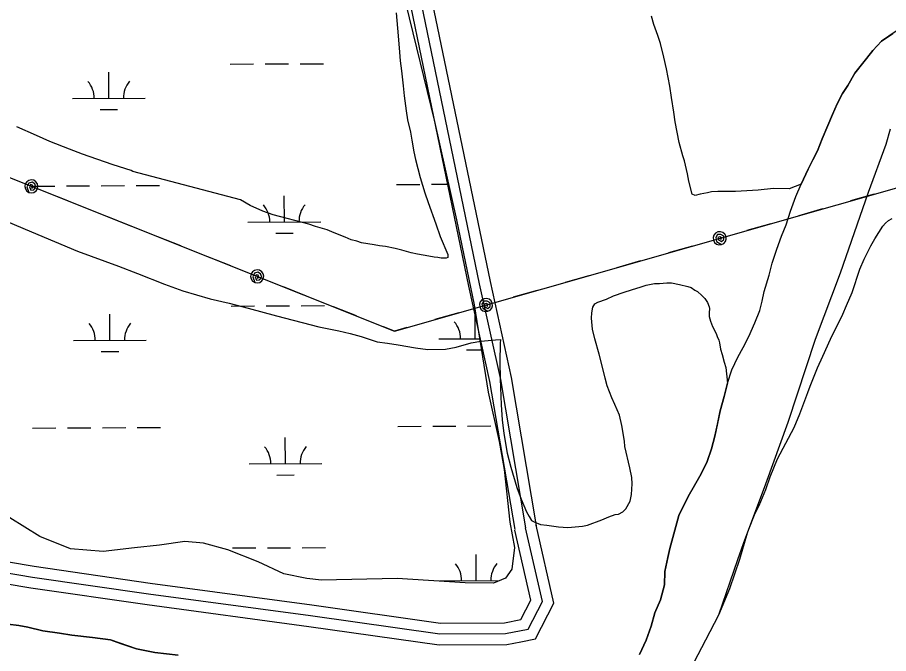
# Model space of a CAD drawing. Extents: x 3424494 to 3462436, y 522220 to 547718.
# Drawn here: x 3445498 to 3446695, y 528203 to 529078 of the extents above; entities that cross this region are included whole.
import ezdxf

# ---------------------------------------------------------------- set-up
doc = ezdxf.new("R2010")
doc.units = 0
for name, color, linetype in [('V-ROAD-CNTR', 7, 'Continuous'), ('V-SITE-VEGE', 7, 'Continuous'), ('V-TOPO-SHOR', 7, 'Continuous'), ('V-UTIL-LINE', 7, 'Continuous'), ('V-WETL-SWMP', 7, 'Continuous')]:
    doc.layers.add(name, color=color, linetype=linetype)

msp = doc.modelspace()

# ---------------------------------------------------------------- linework, layer by layer
at = {"layer": 'V-ROAD-CNTR'}
for points in [[(3445728.4, 530784.3), (3445736.2, 530733.4), (3445735.3, 530694.4), (3445707, 530650.1), (3445697.8, 530621), (3445723, 530577.4), (3445740.6, 530517.2), (3445783.7, 530380.8), (3445813.9, 530264.6), (3445846.1, 530126.1), (3445942.5, 529644.9), (3446035.9, 529177.1), (3446132.4, 528711.4), (3446161.4, 528579.7), (3446195.8, 528376)], [(3444639, 530139.2), (3444602.9, 530092.7), (3444614, 530035.1), (3444654.5, 529831.6), (3444692.2, 529660.2), (3444746, 529376.6), (3444777.2, 529167.7), (3444831.9, 528880.9), (3444879.2, 528690.5), (3444912.1, 528468.1), (3444944.6, 528352.9), (3445010.2, 528320.2), (3445132.8, 528318.7), (3445235.6, 528323.7), (3445378.3, 528331.8), (3445518.2, 528308), (3445678, 528285.1), (3445900.2, 528255.2), (3446078.1, 528229.9), (3446168.5, 528230.3), (3446199.4, 528236.3), (3446219, 528274.3), (3446195.8, 528376)], [(3445873.7, 530064.6), (3445957.2, 529647.9), (3446050.6, 529180.1), (3446147.1, 528714.6), (3446176.1, 528582.6), (3446210.6, 528378.5)], [(3445846.4, 530048.1), (3445927.7, 529642), (3446021.2, 529174.1), (3446117.7, 528708.3), (3446146.6, 528576.9), (3446181.1, 528373.5)], [(3446189.3, 528219.1), (3446209.4, 528223), (3446234.9, 528272.3), (3446210.5, 528379.4)], [(3444976.5, 528353.7), (3445013.8, 528335.2), (3445132.6, 528333.7), (3445234.8, 528338.7), (3445379.2, 528346.9), (3445520.5, 528322.9), (3445680.1, 528299.9), (3445902.2, 528270.1), (3446079.1, 528244.9), (3446167, 528245.3), (3446189.4, 528249.7), (3446203.2, 528276.4), (3446181.2, 528372.7)], [(3444963.1, 528326.9), (3445006.5, 528305.3), (3445133.1, 528303.7), (3445236.4, 528308.8), (3445377.5, 528316.7), (3445515.9, 528293.2), (3445676, 528270.2), (3445898.1, 528240.3), (3446077.1, 528214.9), (3446170, 528215.3), (3446189.3, 528219.1)]]:
    msp.add_lwpolyline(points, dxfattribs=at)
at = {"layer": 'V-SITE-VEGE'}
for p, q in [((3446690.6, 528794.7), (3446694.7, 528798.3)), ((3446694.7, 528798.3), (3446699.8, 528801.1)), ((3446675.9, 528773.4), (3446686.9, 528790.7)), ((3446686.9, 528790.7), (3446690.6, 528794.7)), ((3446670.3, 528763.6), (3446675.9, 528773.4)), ((3446661.4, 528745.1), (3446670.3, 528763.6)), ((3446655.4, 528731.3), (3446661.4, 528745.1)), ((3446644.6, 528699.4), (3446655.4, 528731.3)), ((3446637.1, 528681.3), (3446644.6, 528699.4)), ((3446631.9, 528669.7), (3446637.1, 528681.3)), ((3446614.9, 528635.3), (3446631.9, 528669.7)), ((3446604.4, 528611.7), (3446614.9, 528635.3)), ((3446597, 528595.8), (3446604.4, 528611.7)), ((3446586.9, 528570.8), (3446597, 528595.8)), ((3446583.9, 528562.1), (3446586.9, 528570.8)), ((3446572.7, 528532.4), (3446583.9, 528562.1)), ((3446564.9, 528513.9), (3446572.7, 528532.4)), ((3446542.3, 528470.8), (3446564.9, 528513.9)), ((3446532.2, 528445.8), (3446542.3, 528470.8)), ((3446525.9, 528428.7), (3446532.2, 528445.8)), ((3446517, 528406.6), (3446525.9, 528428.7)), ((3446510.6, 528393.6), (3446517, 528406.6)), ((3446503.6, 528376.2), (3446510.6, 528393.6)), ((3446499.8, 528366.8), (3446503.6, 528376.2)), ((3446495.3, 528354.4), (3446499.8, 528366.8)), ((3446492.7, 528346.4), (3446495.3, 528354.4)), ((3446487.5, 528332.3), (3446492.7, 528346.4)), ((3446461.4, 528256), (3446487.5, 528332.3)), ((3446443.5, 528221.7), (3446461.4, 528256)), ((3446427.7, 528190.9), (3446443.5, 528221.7))]:
    msp.add_line(p, q, dxfattribs=at)
for points in [[(3446017.9, 529083.7), (3446019.8, 529062.9), (3446022.1, 529035.6), (3446023.8, 529017.7), (3446025.5, 529004.2), (3446027.8, 528983.5), (3446029.1, 528969.6), (3446031.8, 528949.2), (3446033.9, 528936.8), (3446037.7, 528919.7), (3446039.8, 528908.8), (3446042.6, 528892.7), (3446044.7, 528882.2), (3446051.3, 528857.4), (3446057.7, 528836.6), (3446062.3, 528823), (3446072.6, 528793.8), (3446078.6, 528776.3), (3446088.9, 528751.8), (3446089.2, 528747.5), (3446086.7, 528746.4), (3446080.1, 528746.8), (3446075.4, 528747.6), (3446070.3, 528748), (3446063, 528749.2), (3446047.4, 528752.2), (3446038.7, 528754.1), (3446026, 528757.5), (3446016.9, 528759.8), (3446003.5, 528762.5), (3445995.1, 528763.6), (3445987.9, 528764.8), (3445970.4, 528767.9), (3445963.9, 528769.8), (3445956.3, 528771.7), (3445947.9, 528775.4), (3445933.1, 528781.3), (3445923.3, 528785.4), (3445907.3, 528790.3), (3445897.9, 528793.3), (3445848.9, 528806.2), (3445835.1, 528811.4), (3445817.7, 528818.8), (3445804.3, 528826.6)], [(3446715.3, 529065.4), (3446685.2, 529045), (3446673.2, 529032.2), (3446648.3, 529000.8), (3446638.9, 528983.8), (3446631.6, 528972.9), (3446624.3, 528958.8), (3446617.7, 528944.2), (3446611.5, 528928.9), (3446603.7, 528910.6), (3446597, 528894.4), (3446590.6, 528881.9), (3446584.5, 528868.8), (3446574.7, 528848.3), (3446558.3, 528842.1), (3446536.8, 528842.3), (3446515.7, 528840.3), (3446484.4, 528838.1), (3446460, 528838.3), (3446451.6, 528838), (3446446.1, 528836.2), (3446435.9, 528834.5), (3446429, 528832.8), (3446425, 528834.6), (3446420.5, 528852.5), (3446418.4, 528862.7), (3446414.2, 528880.2), (3446412.1, 528887.1), (3446407.1, 528905.8), (3446401.6, 528934.2), (3446399.9, 528947.3), (3446396.5, 528967.4), (3446394.1, 528983), (3446389.6, 529007.1), (3446386.1, 529022.8), (3446381.2, 529041.7), (3446377.6, 529052.7), (3446372.3, 529068), (3446368.8, 529079.3)], [(3445804.3, 528826.6), (3445656.2, 528865.9), (3445654.1, 528867), (3445646.4, 528869.6), (3445627.9, 528875.6), (3445587.3, 528889.8), (3445569.2, 528896.6), (3445542, 528907), (3445523.9, 528915.2), (3445496.7, 528927.1)], [(3445481.3, 528798.1), (3445516.8, 528782.8), (3445580.2, 528756), (3445636.5, 528735.8), (3445662.6, 528725.4), (3445699.9, 528710.8), (3445724.9, 528701.5)], [(3445724.9, 528701.5), (3445762.3, 528690.6), (3445788.8, 528684.5), (3445814.9, 528677.7), (3445853.8, 528667.1), (3445911.9, 528652.4), (3445939.5, 528646.7), (3445955.1, 528643.2), (3445969.9, 528638.7), (3445992.1, 528631.6), (3446006.2, 528629.6), (3446020.8, 528627.3), (3446044.8, 528623.1), (3446061.8, 528621.1), (3446085.9, 528621.6), (3446100.4, 528624.4), (3446121.2, 528630), (3446134.4, 528632.4), (3446154.4, 528634.4), (3446161.7, 528634.7), (3446160.9, 528629.2), (3446160.7, 528604.1), (3446161.2, 528580.8), (3446162.6, 528544.8), (3446163.9, 528524.1), (3446165.9, 528505.5), (3446170.7, 528478.5), (3446175.6, 528459.2), (3446184.1, 528431.4), (3446189.8, 528415.4), (3446197.2, 528397.8), (3446200.8, 528391.2), (3446204, 528385.8), (3446207.7, 528383.9), (3446216.4, 528380.5), (3446225.1, 528379.4), (3446241.4, 528377.4), (3446253.8, 528376.2), (3446274.2, 528378.2), (3446281.1, 528379.6), (3446300.8, 528386.6), (3446310.4, 528390.9), (3446319.1, 528394.1), (3446323.8, 528394.4), (3446329.7, 528397.6), (3446333.7, 528402), (3446339.7, 528412.5), (3446341.6, 528421.5), (3446342.4, 528436.1), (3446341.8, 528444.8), (3446339.4, 528458.3), (3446332.4, 528487.5), (3446331.7, 528494.8), (3446328.3, 528516.3), (3446325.2, 528530.5), (3446318.8, 528545.5), (3446314.5, 528554.6), (3446308.1, 528571.1), (3446305.3, 528581.6), (3446300.7, 528600.2), (3446296.9, 528614.5), (3446290.9, 528635.6), (3446287.7, 528649.1), (3446286.4, 528664.1), (3446286.8, 528671.3), (3446288.4, 528679.3), (3446291.3, 528683.7), (3446295.4, 528686.2), (3446307, 528690.4), (3446316.9, 528694.7), (3446331.5, 528700), (3446341.4, 528703.2), (3446354.9, 528707.1), (3446361.8, 528709.6), (3446373.1, 528711.6), (3446380, 528711.9), (3446390.2, 528712.6), (3446396.4, 528712.5), (3446407.3, 528710.2), (3446418.9, 528707.6), (3446423.3, 528706.4), (3446428.7, 528702.7), (3446432, 528700.9), (3446438.1, 528695.4), (3446442.1, 528691.3), (3446446, 528685.8), (3446448.1, 528679.6), (3446448.5, 528677.4), (3446448.4, 528671.6), (3446448.4, 528666.5), (3446450.1, 528659.9), (3446453, 528652.6), (3446458, 528642.8), (3446459.4, 528639.1), (3446461.5, 528634), (3446462.6, 528630), (3446463.9, 528621.6), (3446466.1, 528614.3), (3446468.9, 528603.7), (3446471.3, 528596.4), (3446473.3, 528574.9)], [(3446473.3, 528574.9), (3446469, 528556.5), (3446463.3, 528536.9), (3446455.9, 528501.7), (3446451.4, 528484.4), (3446445.4, 528467.2), (3446437.2, 528450.2), (3446428.2, 528434.1), (3446419.5, 528419), (3446406.6, 528392.8), (3446394.1, 528347.6), (3446391.4, 528335.1), (3446387.4, 528315.7), (3446386.7, 528297.4), (3446381.5, 528277), (3446373.7, 528259.1), (3446368.7, 528240.7), (3446361.8, 528221.2), (3446352.7, 528201.8)], [(3445718.6, 528200.9), (3445686.4, 528204.5), (3445661.4, 528209.5), (3445625.4, 528221.7), (3445600.7, 528225.2), (3445572.3, 528228.4), (3445555.6, 528231.1), (3445532.4, 528234.4), (3445511.9, 528239.4), (3445499.4, 528241.5), (3445484.3, 528243.2)]]:
    msp.add_lwpolyline(points, dxfattribs=at)
at = {"layer": 'V-TOPO-SHOR'}
for points in [[(3446567.2, 528831.3), (3446574.7, 528848.3), (3446584.5, 528868.8), (3446590.6, 528881.9), (3446597, 528894.4), (3446603.7, 528910.6), (3446611.5, 528928.9), (3446617.7, 528944.2), (3446624.3, 528958.8), (3446631.6, 528972.9), (3446638.9, 528983.8), (3446648.3, 529000.8), (3446663, 529019.3), (3446673.2, 529032.2), (3446685.2, 529045), (3446700.7, 529055.6)], [(3446427.7, 528190.9), (3446443.5, 528221.7), (3446461.4, 528256), (3446476.5, 528292.4), (3446490.5, 528332.8), (3446500.8, 528369), (3446526, 528436.5), (3446557, 528520.9), (3446594.5, 528635), (3446628.9, 528726.4), (3446667.4, 528837.4), (3446691.3, 528903.3), (3446697.6, 528924.6)], [(3446352.7, 528201.8), (3446361.8, 528221.2), (3446368.7, 528240.7), (3446373.7, 528259.1), (3446381.5, 528277), (3446386.7, 528297.4), (3446387.4, 528315.7), (3446391.4, 528335.1), (3446394.1, 528347.6), (3446406.6, 528392.8), (3446419.5, 528419), (3446428.2, 528434.1), (3446437.2, 528450.2), (3446445.4, 528467.2), (3446451.4, 528484.4), (3446455.9, 528501.7), (3446459.5, 528518.3), (3446463.3, 528536.9), (3446469, 528556.5), (3446473.3, 528574.9), (3446479.4, 528593), (3446487.8, 528610.5), (3446495.1, 528623.7), (3446502.9, 528639), (3446511, 528657.6), (3446517.8, 528674.5), (3446521.2, 528687.6), (3446524, 528700.8), (3446530.7, 528723.2), (3446534.8, 528739.6), (3446541.1, 528759.1), (3446547.5, 528777), (3446554.1, 528792.4), (3446560, 528811.1), (3446567.2, 528831.3)], [(3445484.3, 528243.2), (3445499.4, 528241.5), (3445511.9, 528239.4), (3445532.4, 528234.4), (3445555.6, 528231.1), (3445572.3, 528228.4), (3445600.7, 528225.2), (3445625.4, 528221.7), (3445639.5, 528216.9), (3445661.4, 528209.5), (3445686.4, 528204.5), (3445718.6, 528200.9)]]:
    msp.add_lwpolyline(points, dxfattribs=at)
at = {"layer": 'V-UTIL-LINE'}
for points in [[(3432847.1, 533231.1), (3435941.1, 532163.3), (3436709.7, 531892.2), (3437598.7, 531587), (3439729.9, 530854.7), (3442093.9, 530027.1), (3443680.8, 529484.9), (3444459.4, 529224.7), (3445260.4, 528947.6), (3446015.9, 528646.2), (3446827.8, 528878.2), (3448530.5, 529366.4)], [(3445516.8, 528845.3), (3445517.5, 528842.5), (3445519, 528844.2), (3445518.3, 528846.9), (3445515.5, 528847.7), (3445514.1, 528844.6), (3445515.9, 528840.2), (3445520.1, 528840.4), (3445523.1, 528844.3), (3445521.5, 528848.6), (3445517.8, 528851.1), (3445513.2, 528849.6), (3445510.8, 528844.7), (3445513.5, 528836.9), (3445516.9, 528836.3), (3445520.4, 528837), (3445523.3, 528839), (3445525.2, 528842), (3445525.8, 528845.4), (3445525.1, 528848.9), (3445523.1, 528851.7), (3445520.2, 528853.7), (3445516.7, 528854.3), (3445513.3, 528853.6), (3445510.4, 528851.6), (3445508.5, 528848.6), (3445507.8, 528845.2), (3445508.6, 528841.7), (3445510.5, 528838.9), (3445513.5, 528836.9)], [(3445584.6, 528818.3), (3445553.1, 528830.9)], [(3446675.2, 528834.6), (3446642.5, 528825.3)], [(3446604.1, 528814.3), (3446571.4, 528804.9)], [(3445653.4, 528790.8), (3445621.8, 528803.4)], [(3446532.9, 528794), (3446500.2, 528784.6)], [(3445722.1, 528763.4), (3445690.5, 528776)], [(3446462.7, 528773.9), (3446464.9, 528772.1), (3446465.1, 528774.4), (3446462.9, 528776.1), (3446460.2, 528775), (3446461, 528771.7), (3446465.1, 528769.3), (3446468.3, 528772.1), (3446468.3, 528776.9), (3446464.4, 528779.3), (3446459.9, 528779.1), (3446457.2, 528775.1), (3446458.4, 528769.7), (3446465.2, 528765.2), (3446468.3, 528766.9), (3446470.6, 528769.5), (3446471.7, 528772.9), (3446471.4, 528776.4), (3446469.8, 528779.5), (3446467.1, 528781.8), (3446463.7, 528782.8), (3446460.2, 528782.6), (3446457.1, 528781), (3446454.8, 528778.3), (3446453.8, 528774.9), (3446454.1, 528771.4), (3446455.7, 528768.3), (3446458.3, 528766), (3446461.7, 528765), (3446465.2, 528765.2)], [(3446425.2, 528763.2), (3446392.5, 528753.9)], [(3445790.8, 528736), (3445759.3, 528748.6)], [(3446354.1, 528742.9), (3446321.4, 528733.5)], [(3445827.1, 528721.6), (3445827.7, 528718.8), (3445829.3, 528720.5), (3445828.6, 528723.1), (3445825.8, 528723.9), (3445824.3, 528720.8), (3445826.1, 528716.5), (3445830.4, 528716.7), (3445833.3, 528720.6), (3445831.7, 528724.9), (3445828, 528727.4), (3445823.4, 528725.9), (3445821.1, 528720.9), (3445823.7, 528713.2), (3445827.2, 528712.6), (3445830.6, 528713.3), (3445833.5, 528715.3), (3445835.4, 528718.2), (3445836.1, 528721.7), (3445835.3, 528725.1), (3445833.3, 528728), (3445830.4, 528729.9), (3445826.9, 528730.6), (3445823.5, 528729.8), (3445820.6, 528727.8), (3445818.7, 528724.9), (3445818.1, 528721.4), (3445818.8, 528718), (3445820.8, 528715.1), (3445823.7, 528713.2)], [(3446282.9, 528722.5), (3446250.2, 528713.2)], [(3445894.9, 528694.5), (3445863.3, 528707.1)], [(3446211.8, 528702.2), (3446179.1, 528692.9)], [(3446141.6, 528682.2), (3446143.8, 528680.3), (3446144, 528682.7), (3446141.8, 528684.3), (3446139.1, 528683.2), (3446139.9, 528679.9), (3446143.9, 528677.5), (3446147.1, 528680.3), (3446147.1, 528685.2), (3446143.2, 528687.6), (3446138.8, 528687.3), (3446136, 528683.4), (3446137.2, 528678), (3446144, 528673.5), (3446147.2, 528675.1), (3446149.4, 528677.8), (3446150.5, 528681.1), (3446150.2, 528684.6), (3446148.6, 528687.8), (3446145.9, 528690), (3446142.6, 528691.1), (3446139.1, 528690.8), (3446136, 528689.2), (3446133.7, 528686.5), (3446132.6, 528683.2), (3446132.9, 528679.7), (3446134.5, 528676.6), (3446137.2, 528674.3), (3446140.5, 528673.2), (3446144, 528673.5)], [(3445963.6, 528667.1), (3445932, 528679.7)], [(3446104.1, 528671.4), (3446071.4, 528662.1)], [(3446032.9, 528651.1), (3446015.9, 528646.2), (3446000.7, 528652.3)]]:
    msp.add_lwpolyline(points, dxfattribs=at)
at = {"layer": 'V-WETL-SWMP'}
for p, q in [((3445790.1, 529013.4), (3445822.1, 529013.6)), ((3445838.1, 529013.6), (3445870.1, 529013.8)), ((3445886.1, 529013.9), (3445918.1, 529014)), ((3445623.2, 528966.2), (3445623.1, 529002.2)), ((3445573.2, 528966), (3445673.2, 528966.5)), ((3445611.3, 528950.8), (3445635.3, 528950.9)), ((3445516.9, 528845.7), (3445548.9, 528845.8)), ((3445564.9, 528845.9), (3445596.9, 528846.1)), ((3445612.9, 528846.1), (3445644.9, 528846.3)), ((3445660.9, 528846.3), (3445692.9, 528846.5)), ((3446018.8, 528848), (3446050.8, 528848.1)), ((3446066.8, 528848.2), (3446089.9, 528848.3)), ((3445864.5, 528796.5), (3445864.3, 528832.5)), ((3445814.5, 528796.3), (3445914.5, 528796.7)), ((3445852.6, 528781), (3445876.6, 528781.1)), ((3445791.6, 528680.8), (3445823.6, 528680.9)), ((3445839.6, 528681), (3445871.6, 528681.1)), ((3445887.6, 528681.2), (3445919.6, 528681.3)), ((3445624.7, 528633.6), (3445624.6, 528669.6)), ((3446126.6, 528635.8), (3446126.5, 528671.8)), ((3445574.7, 528633.3), (3445674.7, 528633.8)), ((3446076.6, 528635.6), (3446132.7, 528635.9)), ((3445612.8, 528618.1), (3445636.8, 528618.2)), ((3446114.7, 528620.4), (3446135.2, 528620.4)), ((3445518.4, 528513), (3445550.4, 528513.2)), ((3445566.4, 528513.2), (3445598.4, 528513.4)), ((3445614.4, 528513.5), (3445646.4, 528513.6)), ((3445662.4, 528513.7), (3445694.4, 528513.8)), ((3446020.3, 528515.3), (3446052.3, 528515.4)), ((3446068.3, 528515.5), (3446100.3, 528515.6)), ((3446116.3, 528515.7), (3446148.3, 528515.9)), ((3445866, 528463.8), (3445865.8, 528499.8)), ((3445816, 528463.6), (3445916, 528464.1)), ((3445854.1, 528448.4), (3445878.1, 528448.5)), ((3445793.1, 528348.1), (3445825.1, 528348.2)), ((3445841.1, 528348.3), (3445873.1, 528348.4)), ((3445889.1, 528348.5), (3445921.1, 528348.7)), ((3446128.1, 528303.2), (3446128, 528339.2)), ((3446078.1, 528302.9), (3446160.2, 528303.3))]:
    msp.add_line(p, q, dxfattribs=at)
msp.add_lwpolyline([(3446031.1, 529097.6), (3446070.7, 528934.6), (3446100.8, 528799.1), (3446125.2, 528682.6), (3446144.5, 528562.5), (3446159.7, 528494.7), (3446166.3, 528456), (3446174.5, 528383.8), (3446180.9, 528348.7), (3446177.2, 528318.9), (3446168.3, 528306.8), (3446151.8, 528299.7), (3446112.8, 528300.3), (3446019.7, 528306.1), (3445915.3, 528303.7), (3445895.5, 528306), (3445863.9, 528312.4), (3445828.7, 528328.9), (3445786.9, 528345.7), (3445753.2, 528354.9), (3445727.6, 528357.2), (3445693.1, 528352.1), (3445658.4, 528348.5), (3445615.7, 528343.4), (3445570.7, 528347.1), (3445528.5, 528363.7), (3445487.1, 528389.6)], dxfattribs=at)
for centre, start, end in [((3445568, 528966.5), 359.4865, 41.0302), ((3445678.5, 528967), 139.4865, 181.0302), ((3445809.2, 528796.7), 359.4865, 41.0302), ((3445919.7, 528797.2), 139.4865, 181.0302), ((3445569.5, 528633.8), 359.4865, 41.0302), ((3445680, 528634.3), 139.4865, 181.0302), ((3446071.4, 528636.1), 359.4865, 41.0302), ((3445810.7, 528464.1), 359.4865, 41.0302), ((3445921.2, 528464.6), 139.4865, 181.0302), ((3446072.9, 528303.4), 359.4865, 41.0302), ((3446183.4, 528303.9), 139.4865, 181.0302)]:
    msp.add_arc(centre, 35.2, start, end, dxfattribs=at)

doc.saveas('drawing.dxf')
